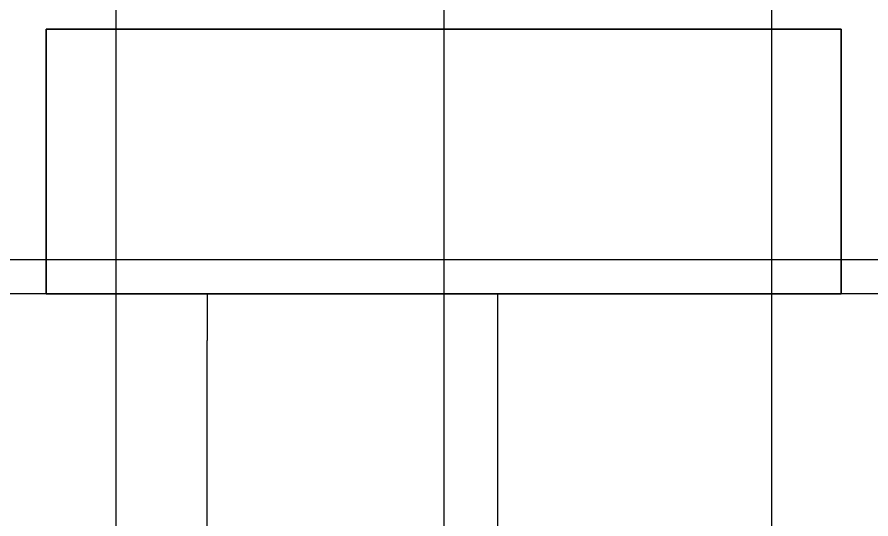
# Model space of a CAD drawing. Extents: x -264205 to -263659, y -1242401 to -1242060.
# Drawn here: x -263871.58 to -263853.35, y -1242239.57 to -1242228.85 of the extents above; entities that cross this region are included whole.
import ezdxf

# ---------------------------------------------------------------- set-up
doc = ezdxf.new("R2010")
doc.units = 0
for name, color, linetype in [('OBRUBNIKY_KOMUNIKACIE_PROJEKT', 7, 'Continuous'), ('OSI_STAVBY_KFA', 7, 'Continuous'), ('SITUACIA_DSP_2D', 7, 'Continuous')]:
    doc.layers.add(name, color=color, linetype=linetype)

msp = doc.modelspace()

# ---------------------------------------------------------------- linework, layer by layer
at = {"layer": 'OBRUBNIKY_KOMUNIKACIE_PROJEKT'}
msp.add_line((-263822.79, -1242234.757), (-263891.868, -1242234.757), dxfattribs=at)
at = {"layer": 'OSI_STAVBY_KFA'}
for p, q in [((-263869.468, -1242083.237), (-263869.468, -1242246.707)), ((-263862.468, -1242083.237), (-263862.468, -1242246.707)), ((-263855.468, -1242083.237), (-263855.468, -1242246.707)), ((-263792.653, -1242234.032), (-263911.523, -1242234.032))]:
    msp.add_line(p, q, dxfattribs=at)
at = {"layer": 'SITUACIA_DSP_2D'}
for p, q in [((-263870.955, -1242229.107), (-263870.955, -1242234.757)), ((-263853.98, -1242229.107), (-263870.955, -1242229.107)), ((-263870.955, -1242234.757), (-263870.955, -1242229.107)), ((-263870.955, -1242229.107), (-263853.98, -1242229.107)), ((-263853.98, -1242234.757), (-263853.98, -1242229.107)), ((-263853.98, -1242229.107), (-263853.98, -1242234.757)), ((-263822.79, -1242234.757), (-263891.868, -1242234.757)), ((-263870.955, -1242234.757), (-263853.98, -1242234.757)), ((-263853.98, -1242234.757), (-263870.955, -1242234.757)), ((-263867.518, -1242234.757), (-263867.518, -1242235.757)), ((-263861.318, -1242234.757), (-263861.318, -1242235.757)), ((-263867.518, -1242249.39), (-263867.518, -1242235.757)), ((-263861.318, -1242235.757), (-263861.321, -1242251.015))]:
    msp.add_line(p, q, dxfattribs=at)

doc.saveas('drawing.dxf')
